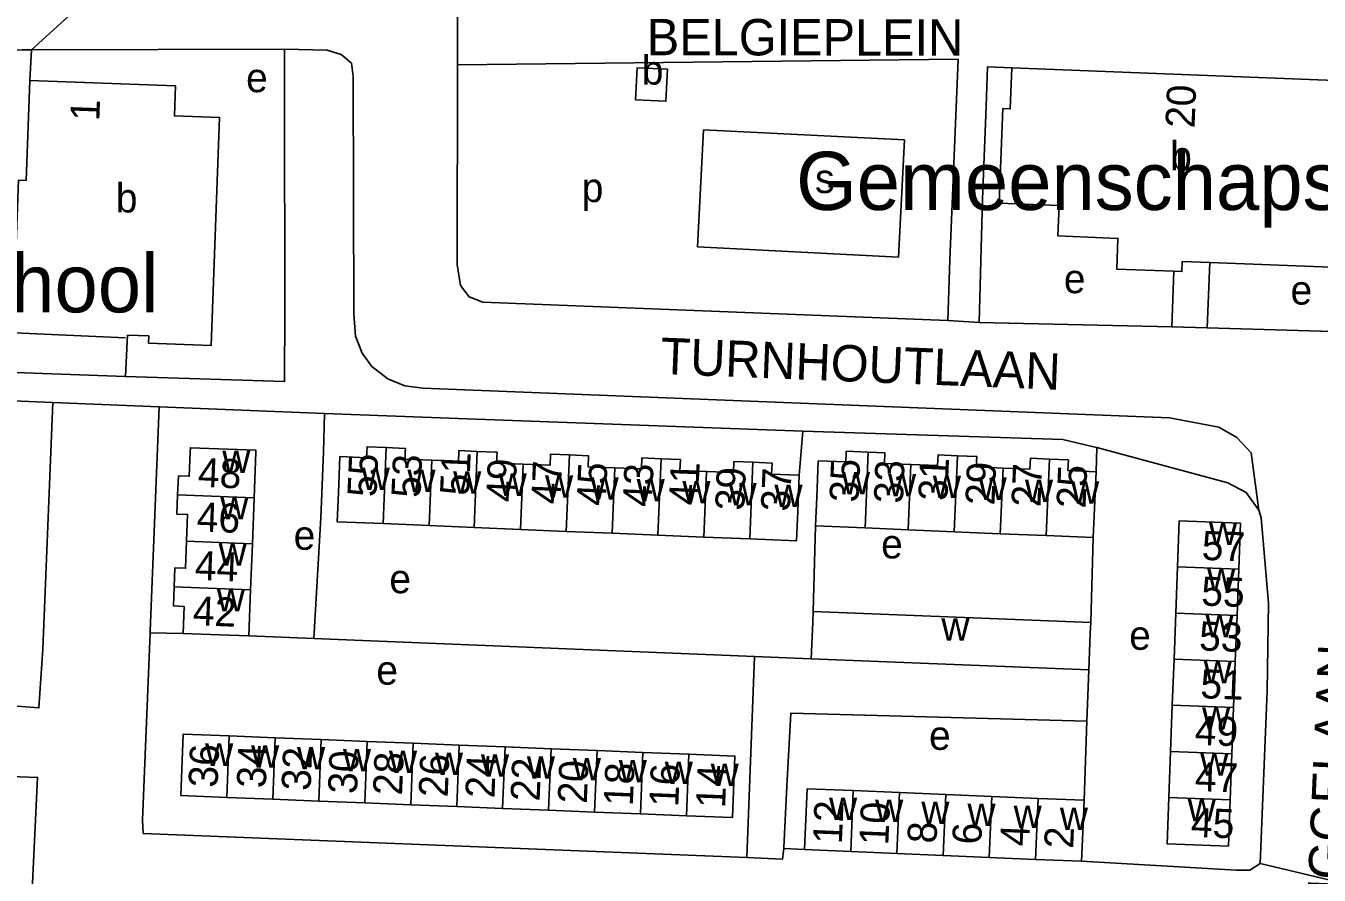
# Model space of a CAD drawing. Extents: x 159675 to 162108, y 386471 to 388472.
# Drawn here: x 161256.3 to 161434, y 387691.9 to 387808.6 of the extents above; entities that cross this region are included whole.
import ezdxf

# ---------------------------------------------------------------- set-up
doc = ezdxf.new("R2010")
doc.units = 0
for name, color, linetype in [('BLT_Basislijn', 7, 'Continuous'), ('BLT_Bebouwing', 7, 'Continuous'), ('BLT_Bebouwing_beschrifting', 7, 'Continuous'), ('BLT_Centroide', 7, 'Continuous'), ('BLT_Huisnummer', 7, 'Continuous'), ('BLT_Huisnummer_ tussenligend', 7, 'Continuous'), ('BLT_Onderverdeling_panden', 7, 'Continuous'), ('BLT_Straatnaam', 7, 'Continuous'), ('BLT_Vlakafsluiter', 7, 'Continuous')]:
    doc.layers.add(name, color=color, linetype=linetype)

msp = doc.modelspace()

# ---------------------------------------------------------------- linework, layer by layer
at = {"layer": 'BLT_Basislijn'}
for p, q in [((161257.04, 387805.3), (161256.82, 387801.08)), ((161257.04, 387805.3), (161291.83, 387805.39)), ((161291.83, 387805.39), (161291.83, 387798.92)), ((161384.36, 387804.04), (161315.56, 387803.24)), ((161384.36, 387804.04), (161383.24, 387776.46)), ((161291.83, 387798.92), (161291.85, 387769.53)), ((161349.37, 387794.31), (161348.56, 387778.21)), ((161376.98, 387792.92), (161349.37, 387794.31)), ((161376.17, 387776.82), (161376.98, 387792.92)), ((161376.17, 387776.82), (161348.56, 387778.21)), ((161413.97, 387774.86), (161413.71, 387767.23)), ((161418.58, 387767.09), (161418.95, 387776.07)), ((161382.92, 387768.11), (161387.25, 387767.84)), ((161418.58, 387767.09), (161413.71, 387767.23)), ((161269.96, 387760.39), (161270.22, 387765.2)), ((161269.96, 387760.39), (161225.06, 387762.07)), ((161232.92, 387757.9), (161259.97, 387756.83)), ((161259.97, 387756.83), (161274.58, 387756.23)), ((161297.33, 387755.31), (161274.58, 387756.23)), ((161297.33, 387755.31), (161315.67, 387754.64)), ((161315.67, 387754.64), (161363.03, 387752.9)), ((161362.53, 387746.84), (161363.03, 387752.9)), ((161403.3, 387747.32), (161403.39, 387750.63)), ((161364.77, 387739.88), (161364.46, 387728.12)), ((161402.57, 387726.57), (161402.92, 387738.27)), ((161277.88, 387725.09), (161273.36, 387725.17)), ((161286.92, 387724.74), (161295.85, 387724.38)), ((161295.85, 387724.38), (161356.39, 387721.94)), ((161355.31, 387694.27), (161356.39, 387721.94)), ((161356.39, 387721.94), (161364.19, 387721.62)), ((161402.3, 387720.07), (161402.05, 387713.01)), ((161402.05, 387713.01), (161401.67, 387702.15)), ((161360.41, 387695.52), (161363.27, 387695.38))]:
    msp.add_line(p, q, dxfattribs=at)
for points in [[(161315.57, 387809.92), (161315.56, 387803.24)], [(161257.04, 387805.3), (161255.77, 387805.3), (161225.84, 387805.18)], [(161291.83, 387805.39), (161297.69, 387805.26), (161299.62, 387804.65), (161301.02, 387803.46), (161301.23, 387801.63), (161301.32, 387769.01), (161301.56, 387765.95), (161302.49, 387763.6), (161303.81, 387761.8), (161306, 387760.06), (161308.36, 387759.1), (161310.84, 387758.82), (161413.4, 387754.72), (161420.19, 387753.45), (161422.66, 387752.01), (161424.61, 387749.91), (161425.69, 387742.05)], [(161315.56, 387803.24), (161315.53, 387775.78), (161315.99, 387772.89), (161317.17, 387771.36), (161319.04, 387770.62), (161382.92, 387768.11)], [(161391.74, 387802.84), (161388.4, 387802.97), (161388.21, 387797.55), (161387.72, 387784.77), (161387.25, 387767.84)], [(161382.92, 387768.11), (161383.24, 387776.46)], [(161291.85, 387769.53), (161291.82, 387759.7), (161271.45, 387760.34), (161269.96, 387760.39)], [(161387.25, 387767.84), (161413.71, 387767.23)], [(161443.55, 387766.36), (161418.58, 387767.09)], [(161251.43, 387715.39), (161258.08, 387714.85), (161258.61, 387722.94), (161259.97, 387756.83)], [(161274.58, 387756.23), (161273.37, 387725.39), (161273.36, 387725.17)], [(161297.33, 387755.31), (161297.17, 387749.99), (161296.82, 387740.99), (161295.85, 387724.38)], [(161363.03, 387752.9), (161398.74, 387751.74), (161402.77, 387750.8), (161403.39, 387750.63)], [(161403.39, 387750.63), (161421.39, 387745.77), (161423.94, 387744.44), (161425.69, 387742.05)], [(161425.69, 387742.05), (161426.01, 387740.99), (161426.98, 387729.25), (161426.81, 387717.18), (161425.86, 387693.45)], [(161273.36, 387725.17), (161272.29, 387699.49), (161272.42, 387697.61), (161355.31, 387694.27)], [(161402.05, 387713.01), (161361.37, 387714.13), (161360.82, 387704.08), (161360.43, 387695.65), (161360.41, 387695.52)], [(161253.03, 387705.48), (161257.9, 387705.31), (161256.25, 387670.49)], [(161360.41, 387695.52), (161360.21, 387694.05), (161355.31, 387694.27)], [(161425.86, 387693.45), (161424.41, 387692.57), (161422.57, 387692.57), (161401.32, 387693.78)]]:
    msp.add_lwpolyline(points, dxfattribs=at)
at = {"layer": 'BLT_Bebouwing'}
for p, q in [((161437.29, 387801.02), (161391.74, 387802.84)), ((161287.88, 387750), (161287.64, 387743.72)), ((161318.29, 387750.11), (161320.81, 387750)), ((161287.64, 387743.72), (161287.4, 387737.4)), ((161311.67, 387739.91), (161305.36, 387740.18)), ((161317.86, 387739.65), (161311.67, 387739.91)), ((161324.24, 387739.39), (161317.86, 387739.65)), ((161330.53, 387739.12), (161324.24, 387739.39)), ((161371.58, 387739.59), (161364.77, 387739.88)), ((161377.51, 387739.34), (161371.58, 387739.59)), ((161383.82, 387739.07), (161377.51, 387739.34)), ((161287.4, 387737.4), (161287.16, 387731.09)), ((161336.81, 387738.86), (161330.53, 387739.12)), ((161343.12, 387738.6), (161336.81, 387738.86)), ((161349.44, 387738.33), (161343.12, 387738.6)), ((161355.73, 387738.07), (161349.44, 387738.33)), ((161390.15, 387738.8), (161383.82, 387739.07)), ((161396.45, 387738.54), (161390.15, 387738.8)), ((161402.92, 387738.27), (161396.45, 387738.54)), ((161414.25, 387727.89), (161414.49, 387734.23)), ((161422.9, 387733.91), (161422.67, 387727.57)), ((161287.16, 387731.09), (161286.92, 387724.74)), ((161402.57, 387726.57), (161364.46, 387728.12)), ((161414.02, 387721.55), (161414.25, 387727.89)), ((161422.67, 387727.57), (161422.43, 387721.23)), ((161402.3, 387720.07), (161364.19, 387721.62)), ((161413.78, 387715.21), (161414.02, 387721.55)), ((161422.43, 387721.23), (161422.19, 387714.89)), ((161413.55, 387708.87), (161413.78, 387715.21)), ((161422.19, 387714.89), (161421.96, 387708.55)), ((161284.23, 387711), (161290.54, 387710.75)), ((161290.54, 387710.75), (161296.86, 387710.5)), ((161296.86, 387710.5), (161303.17, 387710.25)), ((161303.17, 387710.25), (161309.49, 387709.99)), ((161309.49, 387709.99), (161315.8, 387709.74)), ((161315.8, 387709.74), (161322.12, 387709.49)), ((161322.12, 387709.49), (161328.43, 387709.24)), ((161328.43, 387709.24), (161334.75, 387708.99)), ((161334.75, 387708.99), (161341.06, 387708.74)), ((161341.06, 387708.74), (161347.38, 387708.48)), ((161413.31, 387702.53), (161413.55, 387708.87)), ((161421.96, 387708.55), (161421.72, 387702.21)), ((161290.21, 387702.3), (161283.89, 387702.55)), ((161296.52, 387702.04), (161290.21, 387702.3)), ((161302.84, 387701.79), (161296.52, 387702.04)), ((161369.96, 387703.49), (161376.31, 387703.22)), ((161376.31, 387703.22), (161382.65, 387702.95)), ((161382.65, 387702.95), (161388.99, 387702.68)), ((161388.99, 387702.68), (161395.33, 387702.42)), ((161395.33, 387702.42), (161401.67, 387702.15)), ((161309.15, 387701.54), (161302.84, 387701.79)), ((161315.47, 387701.29), (161309.15, 387701.54)), ((161321.78, 387701.04), (161315.47, 387701.29)), ((161328.1, 387700.78), (161321.78, 387701.04)), ((161334.41, 387700.53), (161328.1, 387700.78)), ((161340.73, 387700.28), (161334.41, 387700.53)), ((161347.04, 387700.03), (161340.73, 387700.28)), ((161363.27, 387695.38), (161369.61, 387695.11)), ((161369.61, 387695.11), (161375.95, 387694.84)), ((161375.95, 387694.84), (161382.29, 387694.58)), ((161382.29, 387694.58), (161388.64, 387694.31)), ((161388.64, 387694.31), (161394.98, 387694.04)), ((161394.98, 387694.04), (161401.32, 387693.78))]:
    msp.add_line(p, q, dxfattribs=at)
for points in [[(161340.04, 387798.42), (161344.21, 387798.24), (161344.41, 387802.64), (161340.26, 387802.82), (161340.04, 387798.42)], [(161391.74, 387802.84), (161391.52, 387797.19), (161390.52, 387797.23), (161390, 387784.25), (161398.23, 387783.92), (161398.06, 387779.72), (161406.31, 387779.39), (161406.14, 387775.17), (161413.97, 387774.86)], [(161256.82, 387801.08), (161256.64, 387796.09), (161256.31, 387787.34), (161255.27, 387787.38), (161254.95, 387778.68), (161249.95, 387778.91), (161249.96, 387779.07), (161226.2, 387780.16)], [(161270.22, 387765.2), (161270.25, 387766.08), (161273.17, 387765.97), (161273.14, 387765), (161281.74, 387764.68), (161282.9, 387795.98), (161276.7, 387796.21), (161276.85, 387800.34), (161256.82, 387801.08)], [(161418.95, 387776.07), (161435.58, 387775.41), (161435.71, 387778.86), (161436.41, 387778.84), (161437.07, 387795.4), (161437.29, 387801.02)], [(161413.97, 387774.86), (161415.09, 387774.82), (161415.15, 387776.22), (161418.95, 387776.07)], [(161225.63, 387767.73), (161254.7, 387766.41), (161269.97, 387765.71)], [(161277.13, 387744.12), (161277.23, 387746.75), (161278.73, 387746.69), (161278.86, 387750)], [(161278.86, 387750), (161278.88, 387750.61), (161287.89, 387750.26), (161287.88, 387750)], [(161305.36, 387740.18), (161299.05, 387740.44), (161299.22, 387744.4), (161299.43, 387749.4), (161303.1, 387749.24), (161303.13, 387750)], [(161303.13, 387750), (161303.16, 387750.74), (161305.8, 387750.63)], [(161305.8, 387750.63), (161308.43, 387750.52), (161308.41, 387750)], [(161308.41, 387750), (161308.37, 387749.06), (161312.04, 387748.91)], [(161312.04, 387748.91), (161315.71, 387748.75), (161315.77, 387750)], [(161315.77, 387750), (161315.77, 387750.21), (161318.29, 387750.11)], [(161320.81, 387750), (161321.01, 387749.99), (161320.94, 387748.51), (161324.62, 387748.36)], [(161364.77, 387739.88), (161364.94, 387743.82), (161365.15, 387748.81), (161368.93, 387748.66), (161368.98, 387750)], [(161372.02, 387750), (161368.99, 387750.13), (161368.98, 387750)], [(161377.88, 387748.3), (161374.23, 387748.46), (161374.29, 387749.9), (161372.02, 387750)], [(161324.62, 387748.36), (161328.3, 387748.21), (161328.36, 387749.73), (161330.96, 387749.62)], [(161330.96, 387749.62), (161333.57, 387749.51), (161333.51, 387748.01), (161337.18, 387747.86)], [(161337.18, 387747.86), (161340.86, 387747.71), (161340.92, 387749.21), (161343.56, 387749.1)], [(161343.56, 387749.1), (161346.2, 387748.99), (161346.13, 387747.5), (161349.81, 387747.35)], [(161349.81, 387747.35), (161353.49, 387747.2), (161353.55, 387748.72), (161356.17, 387748.61)], [(161356.17, 387748.61), (161358.8, 387748.5), (161358.73, 387747), (161362.53, 387746.84)], [(161384.26, 387749.52), (161381.6, 387749.63), (161381.54, 387748.15), (161377.88, 387748.3)], [(161390.53, 387747.82), (161386.85, 387747.97), (161386.91, 387749.41), (161384.26, 387749.52)], [(161396.9, 387749.05), (161394.28, 387749.16), (161394.21, 387747.66), (161390.53, 387747.82)], [(161403.3, 387747.32), (161399.45, 387747.48), (161399.51, 387748.94), (161396.9, 387749.05)], [(161362.53, 387746.84), (161362.32, 387741.84), (161362.15, 387737.8), (161355.73, 387738.07)], [(161403.3, 387747.32), (161403.09, 387742.32), (161402.92, 387738.27)], [(161278.36, 387737.75), (161278.5, 387741.44), (161277.03, 387741.49), (161277.13, 387744.12)], [(161414.49, 387734.23), (161414.73, 387740.57), (161423.14, 387740.25), (161422.9, 387733.91)], [(161276.67, 387731.49), (161276.77, 387734.11), (161278.22, 387734.05), (161278.36, 387737.75)], [(161277.88, 387725.09), (161278.02, 387728.81), (161276.57, 387728.86), (161276.67, 387731.49)], [(161364.19, 387721.62), (161364.4, 387726.62), (161364.46, 387728.12)], [(161286.92, 387724.74), (161282.88, 387724.9), (161277.88, 387725.09)], [(161402.57, 387726.57), (161402.51, 387725.07), (161402.3, 387720.07)], [(161283.89, 387702.55), (161277.58, 387702.8), (161277.91, 387711.25), (161284.23, 387711)], [(161347.38, 387708.48), (161353.69, 387708.23), (161353.35, 387699.78), (161347.04, 387700.03)], [(161369.96, 387703.49), (161368.62, 387703.54), (161363.62, 387703.75), (161363.27, 387695.38)], [(161401.32, 387693.78), (161401.53, 387698.77), (161401.67, 387702.15)], [(161421.72, 387702.21), (161421.48, 387695.87), (161413.07, 387696.19), (161413.31, 387702.53)]]:
    msp.add_lwpolyline(points, dxfattribs=at)
at = {"layer": 'BLT_Onderverdeling_panden'}
for p, q in [((161305.8, 387750.63), (161305.36, 387740.18)), ((161318.29, 387750.11), (161317.86, 387739.65)), ((161372.02, 387750), (161371.58, 387739.59)), ((161312.04, 387748.91), (161311.67, 387739.91)), ((161324.62, 387748.36), (161324.24, 387739.39)), ((161330.96, 387749.62), (161330.53, 387739.12)), ((161343.56, 387749.1), (161343.12, 387738.6)), ((161356.17, 387748.61), (161355.73, 387738.07)), ((161377.88, 387748.3), (161377.51, 387739.34)), ((161384.26, 387749.52), (161383.82, 387739.07)), ((161396.9, 387749.05), (161396.45, 387738.54)), ((161337.18, 387747.86), (161336.81, 387738.86)), ((161349.81, 387747.35), (161349.44, 387738.33)), ((161390.53, 387747.82), (161390.15, 387738.8)), ((161277.13, 387744.12), (161287.64, 387743.72)), ((161278.36, 387737.75), (161287.4, 387737.4)), ((161414.49, 387734.23), (161422.9, 387733.91)), ((161276.67, 387731.49), (161287.16, 387731.09)), ((161414.25, 387727.89), (161422.67, 387727.57)), ((161414.02, 387721.55), (161422.43, 387721.23)), ((161413.78, 387715.21), (161422.19, 387714.89)), ((161283.89, 387702.55), (161284.23, 387711)), ((161290.21, 387702.3), (161290.54, 387710.75)), ((161296.52, 387702.04), (161296.86, 387710.5)), ((161302.84, 387701.79), (161303.17, 387710.25)), ((161309.15, 387701.54), (161309.49, 387709.99)), ((161315.47, 387701.29), (161315.8, 387709.74)), ((161321.78, 387701.04), (161322.12, 387709.49)), ((161328.1, 387700.78), (161328.43, 387709.24)), ((161334.41, 387700.53), (161334.75, 387708.99)), ((161340.73, 387700.28), (161341.06, 387708.74)), ((161347.04, 387700.03), (161347.38, 387708.48)), ((161413.55, 387708.87), (161421.96, 387708.55)), ((161369.61, 387695.11), (161369.96, 387703.49)), ((161375.95, 387694.84), (161376.31, 387703.22)), ((161382.29, 387694.58), (161382.65, 387702.95)), ((161388.64, 387694.31), (161388.99, 387702.68)), ((161394.98, 387694.04), (161395.33, 387702.42)), ((161413.31, 387702.53), (161421.72, 387702.21))]:
    msp.add_line(p, q, dxfattribs=at)
at = {"layer": 'BLT_Vlakafsluiter'}
for p, q in [((161271.17, 387818.17), (161257.04, 387805.3)), ((161425.86, 387693.45), (161444.47, 387689.03))]:
    msp.add_line(p, q, dxfattribs=at)

# ---------------------------------------------------------------- texts
at = {"layer": 'BLT_Bebouwing_beschrifting'}
for s, p in [('Gemeenschapshuis', (161362.1, 387783.29)), ('School', (161241.78, 387769.22))]:
    msp.add_text(s, height=8, dxfattribs=at).set_placement(p)
at = {"layer": 'BLT_Centroide'}
for s, p in [('b', (161340.9, 387800.53)), ('e', (161286.54, 387799.48)), ('b', (161413.49, 387788.72)), ('b', (161268.64, 387782.95)), ('p', (161332.65, 387784.38)), ('s', (161364.7, 387785.62)), ('e', (161398.88, 387771.85)), ('e', (161430.02, 387770.29)), ('w', (161283.26, 387747.16)), ('w', (161302.42, 387744.8)), ('w', (161308.7, 387744.53)), ('w', (161314.98, 387744.28)), ('w', (161321.23, 387744)), ('w', (161327.61, 387743.75)), ('w', (161333.86, 387743.48)), ('w', (161340.19, 387743.23)), ('w', (161368.39, 387744.2)), ('w', (161374.73, 387743.95)), ('w', (161380.88, 387743.69)), ('w', (161387.17, 387743.45)), ('w', (161346.47, 387742.98)), ('w', (161352.81, 387742.7)), ('w', (161359.12, 387742.45)), ('w', (161393.53, 387743.17)), ('w', (161399.88, 387742.94)), ('w', (161283, 387740.75)), ('e', (161293.07, 387736.59)), ('w', (161418.82, 387737.25)), ('w', (161282.76, 387734.41)), ('e', (161373.78, 387735.4)), ('w', (161418.58, 387730.91)), ('e', (161306.22, 387730.61)), ('w', (161282.52, 387728.12)), ('w', (161382.05, 387724.09)), ('w', (161418.34, 387724.56)), ('e', (161407.86, 387722.84)), ('e', (161304.43, 387718.05)), ('w', (161418.1, 387718.22)), ('w', (161417.87, 387711.88)), ('e', (161380.36, 387709.08)), ('w', (161280.91, 387706.89)), ('w', (161287.22, 387706.64)), ('w', (161293.53, 387706.39)), ('w', (161299.84, 387706.14)), ('w', (161306.16, 387705.89)), ('w', (161312.48, 387705.64)), ('w', (161318.8, 387705.39)), ('w', (161325.11, 387705.14)), ('w', (161331.42, 387704.89)), ('w', (161337.73, 387704.64)), ('w', (161344.05, 387704.39)), ('w', (161350.36, 387704.14)), ('w', (161417.63, 387705.53)), ('w', (161366.62, 387699.44)), ('w', (161372.95, 387699.16)), ('w', (161379.3, 387698.89)), ('w', (161415.9, 387699.25)), ('w', (161385.64, 387698.62)), ('w', (161391.98, 387698.36)), ('w', (161398.33, 387698.09))]:
    msp.add_text(s, height=4, dxfattribs=at).set_placement(p)
at = {"layer": 'BLT_Huisnummer'}
for s, rotation, p in [('20', 87.7362, (161416.83, 387794.49)), ('1', 87.8663, (161266.37, 387795.47)), ('48', 357.8196, (161279.87, 387745.24)), ('55', 87.5811, (161304.44, 387743.78)), ('49', 87.5811, (161323.5, 387743.09)), ('45', 87.5811, (161335.93, 387742.57)), ('41', 87.5811, (161348.61, 387742.64)), ('33', 87.5811, (161376.76, 387742.9)), ('29', 87.5811, (161389.34, 387742.64)), ('37', 87.5811, (161361.24, 387741.8)), ('25', 87.5811, (161401.85, 387742.22)), ('57', 357.8625, (161417.78, 387735.21)), ('42', 357.8225, (161279.17, 387726.23)), ('53', 357.8625, (161417.41, 387722.76)), ('49', 357.8625, (161416.81, 387709.8)), ('36', 87.711, (161282.61, 387703.86)), ('30', 87.711, (161301.77, 387702.98)), ('26', 87.711, (161314.23, 387702.53)), ('22', 87.711, (161326.86, 387701.96)), ('18', 87.711, (161339.66, 387701.31)), ('14', 87.711, (161352.34, 387701.03)), ('12', 87.5816, (161368.38, 387696.09)), ('45', 357.8625, (161416.29, 387697.14)), ('6', 87.5816, (161387.53, 387696.02)), ('2', 87.5816, (161400.16, 387695.46))]:
    msp.add_text(s, height=4, rotation=rotation, dxfattribs=at).set_placement(p)
at = {"layer": 'BLT_Huisnummer_ tussenligend'}
for s, rotation, p in [('53', 87.5859, (161310.48, 387743.68)), ('51', 87.5859, (161317.16, 387744.01)), ('47', 87.5859, (161329.7, 387742.79)), ('43', 87.5859, (161342.27, 387742.43)), ('35', 87.5859, (161370.66, 387743.05)), ('31', 87.5859, (161382.87, 387743.25)), ('27', 87.5859, (161395.66, 387742.41)), ('39', 87.5859, (161354.96, 387741.92)), ('46', 357.8142, (161279.7, 387739.13)), ('44', 357.8159, (161279.44, 387732.45)), ('55', 357.8623, (161417.71, 387728.93)), ('51', 357.8691, (161417.59, 387716.19)), ('34', 87.7151, (161289.24, 387703.78)), ('32', 87.7151, (161295.39, 387703.42)), ('28', 87.7151, (161307.96, 387702.78)), ('24', 87.7151, (161320.65, 387702.4)), ('20', 87.7151, (161333.34, 387701.64)), ('47', 357.862, (161416.82, 387703.44)), ('16', 87.7151, (161345.91, 387701.18)), ('10', 87.5862, (161374.76, 387695.91)), ('8', 87.5862, (161381.37, 387696.17)), ('4', 87.5862, (161394.11, 387695.78))]:
    msp.add_text(s, height=4, rotation=rotation, dxfattribs=at).set_placement(p)
at = {"layer": 'BLT_Straatnaam'}
for s, rotation, p in [('BELGIEPLEIN', 359.9148, (161341.58, 387804.56)), ('TURNHOUTLAAN', 357.7105, (161343.39, 387760.76)), ('BRUGGELAAN', 87.5147, (161436.83, 387677.07))]:
    msp.add_text(s, height=5, rotation=rotation, dxfattribs=at).set_placement(p)

doc.saveas('drawing.dxf')
